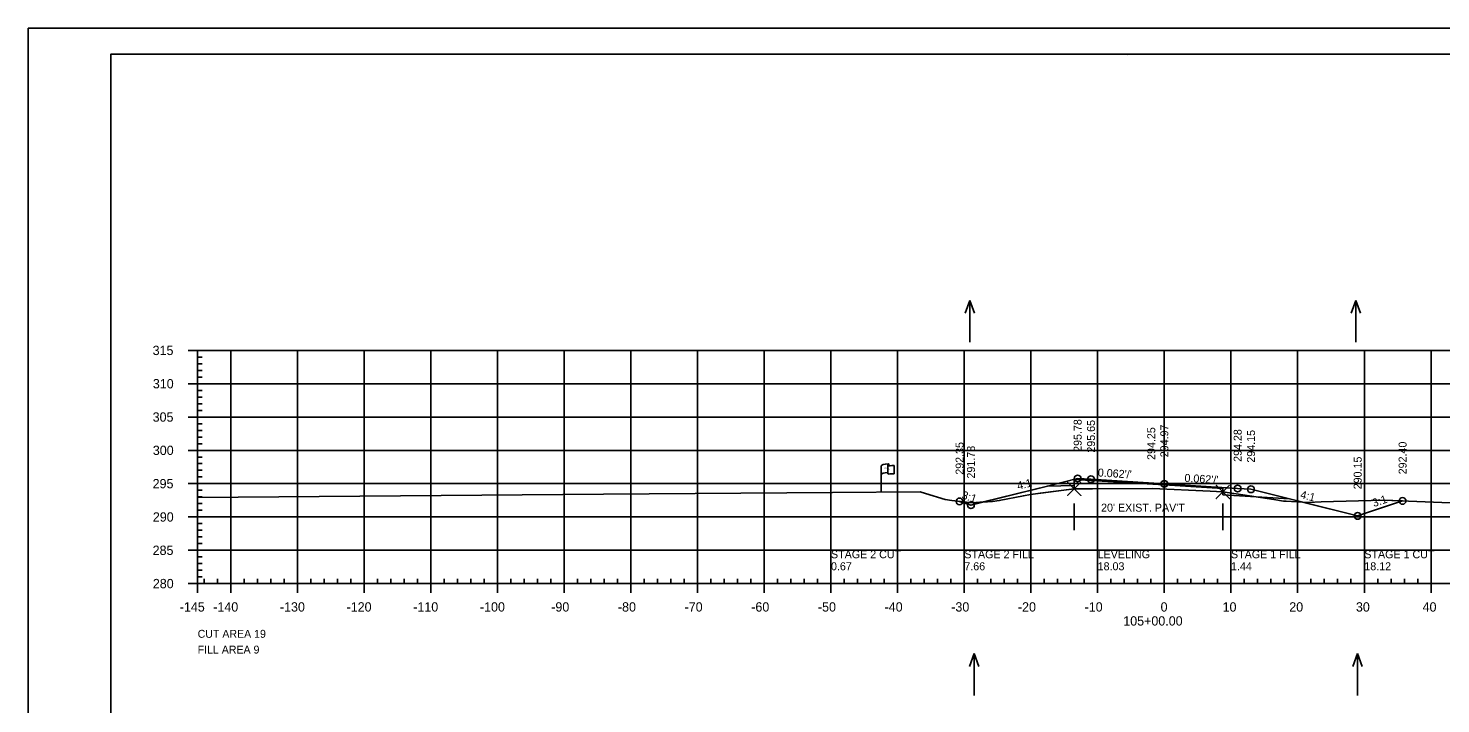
# Model space of a CAD drawing. Extents: x 1370843 to 1371177, y 380307 to 382654.
# Drawn here: x 1370843.3 to 1371055.2, y 380632.8 to 380734.1 of the extents above; entities that cross this region are included whole.
import ezdxf

# ---------------------------------------------------------------- set-up
doc = ezdxf.new("R2010")
doc.units = 0
for name, color, linetype in [('R_Alt Surface', 7, 'Continuous'), ('R_Axis', 7, 'Continuous'), ('R_Axis Annot', 7, 'Continuous'), ('R_Border', 7, 'Continuous'), ('R_Border Notes', 7, 'Continuous'), ('R_Exist Surface', 7, 'Continuous'), ('R_Exist Surface Annot', 7, 'Continuous'), ('R_Fin Surface', 7, 'Continuous'), ('R_Fin Surface Annot', 7, 'Continuous'), ('R_Grid', 7, 'Continuous'), ('R_No Plot', 7, 'Continuous'), ('R_ROW', 7, 'Continuous'), ('R_Water Annot', 7, 'Continuous'), ('R_Xsect Elev', 7, 'Continuous')]:
    doc.layers.add(name, color=color, linetype=linetype)

msp = doc.modelspace()

# ---------------------------------------------------------------- linework, layer by layer
at = {"layer": 'R_Alt Surface'}
msp.add_lwpolyline([(1370996.18, 380665.43), (1371000.21, 380665.51), (1371000.21, 380666.43), (1371013.71, 380665.59), (1371022.5, 380665.04), (1371022.5, 380664.12), (1371032.5, 380663.49)], dxfattribs=at)
at = {"layer": 'R_Axis'}
for p, q in [((1370867.31, 380685.79), (1370868.71, 380685.79)), ((1370868.71, 380650.79), (1370868.71, 380685.79)), ((1370868.71, 380684.79), (1370869.41, 380684.79)), ((1370868.71, 380683.79), (1370869.41, 380683.79)), ((1370868.71, 380682.79), (1370869.41, 380682.79)), ((1370868.71, 380681.79), (1370869.41, 380681.79)), ((1370867.31, 380680.79), (1370868.71, 380680.79)), ((1370868.71, 380679.79), (1370869.41, 380679.79)), ((1370868.71, 380678.79), (1370869.41, 380678.79)), ((1370868.71, 380677.79), (1370869.41, 380677.79)), ((1370868.71, 380676.79), (1370869.41, 380676.79)), ((1370867.31, 380675.79), (1370868.71, 380675.79)), ((1370868.71, 380674.79), (1370869.41, 380674.79)), ((1370868.71, 380673.79), (1370869.41, 380673.79)), ((1370868.71, 380672.79), (1370869.41, 380672.79)), ((1370867.31, 380670.79), (1370868.71, 380670.79)), ((1370868.71, 380671.79), (1370869.41, 380671.79)), ((1370868.71, 380669.79), (1370869.41, 380669.79)), ((1370868.71, 380668.79), (1370869.41, 380668.79)), ((1370868.71, 380667.79), (1370869.41, 380667.79)), ((1370868.71, 380666.79), (1370869.41, 380666.79)), ((1370867.31, 380665.79), (1370868.71, 380665.79)), ((1370868.71, 380664.79), (1370869.41, 380664.79)), ((1370868.71, 380663.79), (1370869.41, 380663.79)), ((1370868.71, 380662.79), (1370869.41, 380662.79)), ((1370868.71, 380661.79), (1370869.41, 380661.79)), ((1370867.31, 380660.79), (1370868.71, 380660.79)), ((1370868.71, 380659.79), (1370869.41, 380659.79)), ((1370868.71, 380658.79), (1370869.41, 380658.79)), ((1370868.71, 380657.79), (1370869.41, 380657.79)), ((1370867.31, 380655.79), (1370868.71, 380655.79)), ((1370868.71, 380656.79), (1370869.41, 380656.79)), ((1370868.71, 380654.79), (1370869.41, 380654.79)), ((1370868.71, 380653.79), (1370869.41, 380653.79)), ((1370868.71, 380652.79), (1370869.41, 380652.79)), ((1370868.71, 380651.79), (1370869.41, 380651.79)), ((1370868.71, 380650.79), (1370868.71, 380651.49)), ((1370869.71, 380650.79), (1370869.71, 380651.49)), ((1370871.71, 380650.79), (1370871.71, 380651.49)), ((1370875.71, 380650.79), (1370875.71, 380651.49)), ((1370877.71, 380650.79), (1370877.71, 380651.49)), ((1370879.71, 380650.79), (1370879.71, 380651.49)), ((1370881.71, 380650.79), (1370881.71, 380651.49)), ((1370885.71, 380650.79), (1370885.71, 380651.49)), ((1370887.71, 380650.79), (1370887.71, 380651.49)), ((1370889.71, 380650.79), (1370889.71, 380651.49)), ((1370891.71, 380650.79), (1370891.71, 380651.49)), ((1370895.71, 380650.79), (1370895.71, 380651.49)), ((1370897.71, 380650.79), (1370897.71, 380651.49)), ((1370899.71, 380650.79), (1370899.71, 380651.49)), ((1370901.71, 380650.79), (1370901.71, 380651.49)), ((1370905.71, 380650.79), (1370905.71, 380651.49)), ((1370907.71, 380650.79), (1370907.71, 380651.49)), ((1370909.71, 380650.79), (1370909.71, 380651.49)), ((1370911.71, 380650.79), (1370911.71, 380651.49)), ((1370915.71, 380650.79), (1370915.71, 380651.49)), ((1370917.71, 380650.79), (1370917.71, 380651.49)), ((1370919.71, 380650.79), (1370919.71, 380651.49)), ((1370921.71, 380650.79), (1370921.71, 380651.49)), ((1370925.71, 380650.79), (1370925.71, 380651.49)), ((1370927.71, 380650.79), (1370927.71, 380651.49)), ((1370929.71, 380650.79), (1370929.71, 380651.49)), ((1370931.71, 380650.79), (1370931.71, 380651.49)), ((1370935.71, 380650.79), (1370935.71, 380651.49)), ((1370937.71, 380650.79), (1370937.71, 380651.49)), ((1370939.71, 380650.79), (1370939.71, 380651.49)), ((1370941.71, 380650.79), (1370941.71, 380651.49)), ((1370945.71, 380650.79), (1370945.71, 380651.49)), ((1370947.71, 380650.79), (1370947.71, 380651.49)), ((1370949.71, 380650.79), (1370949.71, 380651.49)), ((1370951.71, 380650.79), (1370951.71, 380651.49)), ((1370955.71, 380650.79), (1370955.71, 380651.49)), ((1370957.71, 380650.79), (1370957.71, 380651.49)), ((1370959.71, 380650.79), (1370959.71, 380651.49)), ((1370961.71, 380650.79), (1370961.71, 380651.49)), ((1370965.71, 380650.79), (1370965.71, 380651.49)), ((1370967.71, 380650.79), (1370967.71, 380651.49)), ((1370969.71, 380650.79), (1370969.71, 380651.49)), ((1370971.71, 380650.79), (1370971.71, 380651.49)), ((1370975.71, 380650.79), (1370975.71, 380651.49)), ((1370977.71, 380650.79), (1370977.71, 380651.49)), ((1370979.71, 380650.79), (1370979.71, 380651.49)), ((1370981.71, 380650.79), (1370981.71, 380651.49)), ((1370985.71, 380650.79), (1370985.71, 380651.49)), ((1370987.71, 380650.79), (1370987.71, 380651.49)), ((1370989.71, 380650.79), (1370989.71, 380651.49)), ((1370991.71, 380650.79), (1370991.71, 380651.49)), ((1370995.71, 380650.79), (1370995.71, 380651.49)), ((1370997.71, 380650.79), (1370997.71, 380651.49)), ((1370999.71, 380650.79), (1370999.71, 380651.49)), ((1371001.71, 380650.79), (1371001.71, 380651.49)), ((1371005.71, 380650.79), (1371005.71, 380651.49)), ((1371007.71, 380650.79), (1371007.71, 380651.49)), ((1371009.71, 380650.79), (1371009.71, 380651.49)), ((1371011.71, 380650.79), (1371011.71, 380651.49)), ((1371015.71, 380650.79), (1371015.71, 380651.49)), ((1371017.71, 380650.79), (1371017.71, 380651.49)), ((1371019.71, 380650.79), (1371019.71, 380651.49)), ((1371021.71, 380650.79), (1371021.71, 380651.49)), ((1371025.71, 380650.79), (1371025.71, 380651.49)), ((1371027.71, 380650.79), (1371027.71, 380651.49)), ((1371029.71, 380650.79), (1371029.71, 380651.49)), ((1371031.71, 380650.79), (1371031.71, 380651.49)), ((1371035.71, 380650.79), (1371035.71, 380651.49)), ((1371037.71, 380650.79), (1371037.71, 380651.49)), ((1371039.71, 380650.79), (1371039.71, 380651.49)), ((1371041.71, 380650.79), (1371041.71, 380651.49)), ((1371045.71, 380650.79), (1371045.71, 380651.49)), ((1371047.71, 380650.79), (1371047.71, 380651.49)), ((1371049.71, 380650.79), (1371049.71, 380651.49)), ((1371051.71, 380650.79), (1371051.71, 380651.49)), ((1370867.31, 380650.79), (1370868.71, 380650.79)), ((1370868.71, 380650.79), (1371158.71, 380650.79)), ((1370868.71, 380649.39), (1370868.71, 380650.79)), ((1370873.71, 380649.39), (1370873.71, 380650.79)), ((1370883.71, 380649.39), (1370883.71, 380650.79)), ((1370893.71, 380649.39), (1370893.71, 380650.79)), ((1370903.71, 380649.39), (1370903.71, 380650.79)), ((1370913.71, 380649.39), (1370913.71, 380650.79)), ((1370923.71, 380649.39), (1370923.71, 380650.79)), ((1370933.71, 380649.39), (1370933.71, 380650.79)), ((1370943.71, 380649.39), (1370943.71, 380650.79)), ((1370953.71, 380649.39), (1370953.71, 380650.79)), ((1370963.71, 380649.39), (1370963.71, 380650.79)), ((1370973.71, 380649.39), (1370973.71, 380650.79)), ((1370983.71, 380649.39), (1370983.71, 380650.79)), ((1370993.71, 380649.39), (1370993.71, 380650.79)), ((1371003.71, 380649.39), (1371003.71, 380650.79)), ((1371013.71, 380649.39), (1371013.71, 380650.79)), ((1371023.71, 380649.39), (1371023.71, 380650.79)), ((1371033.71, 380649.39), (1371033.71, 380650.79)), ((1371043.71, 380649.39), (1371043.71, 380650.79)), ((1371053.71, 380649.39), (1371053.71, 380650.79))]:
    msp.add_line(p, q, dxfattribs=at)
at = {"layer": 'R_Border'}
for p, q in [((1370855.71, 380730.25), (1371171.89, 380730.25)), ((1370855.71, 380524.79), (1370855.71, 380730.25)), ((1371008.23, 380729.99), (1371008.23, 380729.99)), ((1371008.23, 380729.99), (1371008.23, 380729.99))]:
    msp.add_line(p, q, dxfattribs=at)
at = {"layer": 'R_Exist Surface'}
msp.add_line((1370929.61, 380664.2), (1370868.71, 380663.73), dxfattribs=at)
msp.add_lwpolyline([(1370929.61, 380664.2), (1370963.92, 380664.46), (1370977.09, 380664.55), (1370977.88, 380664.33), (1370980.86, 380663.39), (1370981.85, 380663.26), (1370984.9, 380662.93), (1370987.93, 380663.12), (1370988.95, 380663.24), (1370992.57, 380663.97), (1370993.65, 380664.17), (1370995.09, 380664.38), (1371000.21, 380665.02), (1371002.96, 380665.03), (1371011.96, 380665.04), (1371020.58, 380664.65), (1371022.5, 380664.54), (1371030.16, 380663.41), (1371031.57, 380663.17), (1371032.01, 380663.15), (1371035.28, 380662.96), (1371037.26, 380663.05), (1371046.56, 380663.29), (1371054.09, 380663.02), (1371074.07, 380662.22)], dxfattribs=at)
at = {"layer": 'R_Exist Surface Annot'}
for p, q in [((1371000.21, 380658.79), (1371000.21, 380662.79)), ((1371022.5, 380658.79), (1371022.5, 380662.79)), ((1371000.21, 380660.79), (1371022.5, 380660.79))]:
    msp.add_line(p, q, dxfattribs=at)
at = {"layer": 'R_Fin Surface'}
msp.add_lwpolyline([(1370983, 380663.13), (1370984.7, 380662.57), (1370984.71, 380662.56), (1370996.18, 380665.43), (1371000.71, 380666.56), (1371002.71, 380666.44), (1371013.71, 380665.75), (1371024.71, 380665.06), (1371026.71, 380664.94), (1371032.5, 380663.49), (1371042.71, 380660.94), (1371049.45, 380663.19)], dxfattribs=at)
at = {"layer": 'R_Grid'}
for p, q in [((1370868.71, 380685.79), (1371158.71, 380685.79)), ((1370868.71, 380650.79), (1370868.71, 380685.79)), ((1370873.71, 380650.79), (1370873.71, 380685.79)), ((1370883.71, 380650.79), (1370883.71, 380685.79)), ((1370893.71, 380650.79), (1370893.71, 380685.79)), ((1370903.71, 380650.79), (1370903.71, 380685.79)), ((1370913.71, 380650.79), (1370913.71, 380685.79)), ((1370923.71, 380650.79), (1370923.71, 380685.79)), ((1370933.71, 380650.79), (1370933.71, 380685.79)), ((1370943.71, 380650.79), (1370943.71, 380685.79)), ((1370953.71, 380650.79), (1370953.71, 380685.79)), ((1370963.71, 380650.79), (1370963.71, 380685.79)), ((1370973.71, 380650.79), (1370973.71, 380685.79)), ((1370983.71, 380650.79), (1370983.71, 380685.79)), ((1370993.71, 380650.79), (1370993.71, 380685.79)), ((1371003.71, 380650.79), (1371003.71, 380685.79)), ((1371013.71, 380650.79), (1371013.71, 380685.79)), ((1371023.71, 380650.79), (1371023.71, 380685.79)), ((1371033.71, 380650.79), (1371033.71, 380685.79)), ((1371043.71, 380650.79), (1371043.71, 380685.79)), ((1371053.71, 380650.79), (1371053.71, 380685.79)), ((1370868.71, 380680.79), (1371158.71, 380680.79)), ((1370868.71, 380675.79), (1371158.71, 380675.79)), ((1370868.71, 380670.79), (1371158.71, 380670.79)), ((1370868.71, 380665.79), (1371158.71, 380665.79)), ((1370868.71, 380660.79), (1371158.71, 380660.79)), ((1370868.71, 380655.79), (1371158.71, 380655.79)), ((1370868.71, 380650.79), (1371158.71, 380650.79))]:
    msp.add_line(p, q, dxfattribs=at)
at = {"layer": 'R_No Plot'}
for p, q in [((1370843.31, 380734.14), (1371176.64, 380734.14)), ((1371000.21, 380666.43), (1371000.21, 380665.02)), ((1371022.5, 380664.54), (1371022.5, 380665.04))]:
    msp.add_line(p, q, dxfattribs=at)
for points in [[(1370843.3, 380734.14), (1371176.64, 380734.14), (1371176.64, 380520.8), (1370843.3, 380520.8)], [(1371089.63, 380730.25), (1371089.63, 380720.37), (1371125.36, 380720.37), (1371125.36, 380717.45), (1371148.56, 380717.45), (1371148.56, 380693.11), (1371171.89, 380693.11), (1371171.89, 380524.79), (1370855.71, 380524.79), (1370855.71, 380730.25)], [(1370986.6, 380663.04), (1370987.93, 380663.12), (1370988.95, 380663.24), (1370992.57, 380663.97), (1370993.65, 380664.17), (1371000.21, 380665.02), (1371000.21, 380665.51), (1370996.18, 380665.43)], [(1371022.5, 380664.54), (1371022.5, 380664.12), (1371027.48, 380663.81)], [(1370983, 380663.13), (1370984.71, 380662.56), (1370986.6, 380663.04), (1370984.9, 380662.93)], [(1371027.48, 380663.81), (1371030.16, 380663.41), (1371031.57, 380663.17), (1371032.01, 380663.15), (1371034.42, 380663.01), (1371032.5, 380663.49)], [(1371034.42, 380663.01), (1371042.71, 380660.94), (1371049.45, 380663.19), (1371046.56, 380663.29), (1371037.26, 380663.05), (1371035.28, 380662.96)]]:
    msp.add_lwpolyline(points, close=True, dxfattribs=at)
for points in [[(1371000.21, 380665.02), (1370999.21, 380666.02), (1371000.21, 380665.02), (1370999.21, 380664.02), (1371000.21, 380665.02), (1371001.21, 380664.02), (1371000.21, 380665.02), (1371001.21, 380666.02)], [(1371022.5, 380665.04), (1371013.71, 380665.59), (1371000.21, 380666.43)], [(1371000.21, 380665.02), (1371002.96, 380665.03), (1371011.96, 380665.04), (1371020.58, 380664.65), (1371022.5, 380664.54)], [(1371022.5, 380664.54), (1371021.5, 380665.54), (1371022.5, 380664.54), (1371021.5, 380663.54), (1371022.5, 380664.54), (1371023.5, 380663.54), (1371022.5, 380664.54), (1371023.5, 380665.54)]]:
    msp.add_lwpolyline(points, dxfattribs=at)
for centre in [(1371000.71, 380666.56), (1371002.71, 380666.44), (1371013.71, 380665.75), (1371024.71, 380665.06), (1371026.71, 380664.94), (1370983, 380663.13), (1370984.71, 380662.56), (1371049.45, 380663.19), (1371042.71, 380660.94)]:
    msp.add_circle(centre, 0.5, dxfattribs=at)
at = {"layer": 'R_ROW'}
for p, q in [((1370971.24, 380664.51), (1370971.24, 380668.46)), ((1370972.23, 380668.56), (1370972.23, 380668.54)), ((1370972.23, 380668.54), (1370972.23, 380667.32)), ((1370972.4, 380668.71), (1370972.4, 380668.47)), ((1370973.17, 380668.52), (1370973.17, 380667.28))]:
    msp.add_line(p, q, dxfattribs=at)
for centre, radius, start, end in [((1370972.31, 380668.56), 0.078, 88.6458, 274.2828), ((1370972.32, 380668.71), 0.0783, 263.0712, 93.9564), ((1370972.31, 380667.32), 0.0783, 180, 273.9564)]:
    msp.add_arc(centre, radius, start, end, dxfattribs=at)
for centre, major_axis, ratio, start_param, end_param in [((1370972.82, 380668.5), (-1.58, -0.04), 0.19887, 5.030368, 6.283185), ((1370973.53, 380668.62), (-1.23, -0.13), 0.052933, 0.159456, 1.268315), ((1370972.81, 380667.19), (-1.58, -0.04), 0.19887, 5.083035, 6.194897), ((1370973.53, 380667.38), (-1.23, -0.13), 0.052933, 0.159456, 1.268315)]:
    msp.add_ellipse(centre, major_axis=major_axis, ratio=ratio, start_param=start_param, end_param=end_param, dxfattribs=at)
at = {"layer": 'R_Water Annot'}
for p, q in [((1370984.56, 380693.3), (1370983.86, 380691.37)), ((1370984.56, 380687.01), (1370984.56, 380693.3)), ((1370984.56, 380693.3), (1370985.26, 380691.37)), ((1371042.46, 380693.3), (1371041.76, 380691.37)), ((1371042.46, 380687.01), (1371042.46, 380693.3)), ((1371042.46, 380693.3), (1371043.16, 380691.37)), ((1370985.19, 380640.29), (1370984.49, 380638.36)), ((1370985.19, 380634), (1370985.19, 380640.29)), ((1370985.19, 380640.29), (1370985.89, 380638.36)), ((1371042.69, 380640.29), (1371041.99, 380638.36)), ((1371042.69, 380634), (1371042.69, 380640.29)), ((1371042.69, 380640.29), (1371043.39, 380638.36))]:
    msp.add_line(p, q, dxfattribs=at)

# ---------------------------------------------------------------- texts
at = {"layer": 'R_Axis Annot'}
for s, p in [('315', (1370861.96, 380685.09)), ('310', (1370861.99, 380680.09)), ('305', (1370861.96, 380675.09)), ('300', (1370861.99, 380670.09)), ('295', (1370861.96, 380665.09)), ('290', (1370861.99, 380660.09)), ('285', (1370861.96, 380655.09)), ('280', (1370861.99, 380650.09)), ('-145', (1370866.03, 380646.59)), ('-140', (1370871.05, 380646.59)), ('-130', (1370881.05, 380646.59)), ('-120', (1370891.05, 380646.59)), ('-110', (1370901.05, 380646.59)), ('-100', (1370911.05, 380646.59)), ('-90', (1370921.75, 380646.59)), ('-80', (1370931.75, 380646.59)), ('-70', (1370941.75, 380646.59)), ('-60', (1370951.75, 380646.59)), ('-50', (1370961.75, 380646.59)), ('-40', (1370971.75, 380646.59)), ('-30', (1370981.75, 380646.59)), ('-20', (1370991.75, 380646.59)), ('-10', (1371001.75, 380646.59)), ('0', (1371013.15, 380646.59)), ('10', (1371022.45, 380646.59)), ('20', (1371032.45, 380646.59)), ('30', (1371042.45, 380646.59)), ('40', (1371052.45, 380646.59)), ('105+00.00', (1371007.55, 380644.49))]:
    msp.add_text(s, height=1.4, dxfattribs=at).set_placement(p)
at = {"layer": 'R_Border Notes'}
for s, p in [('CUT AREA 19', (1370868.71, 380642.66)), ('FILL AREA 9', (1370868.71, 380640.29))]:
    msp.add_text(s, height=1.1875, dxfattribs=at).set_placement(p)
at = {"layer": 'R_Exist Surface Annot'}
msp.add_text("20' EXIST. PAV'T", height=1.2, dxfattribs=at).set_placement((1371004.22, 380661.59))
at = {"layer": 'R_Fin Surface Annot'}
for s, rotation, p in [('295.78', 90, (1371001.31, 380670.56)), ('295.65', 90, (1371003.31, 380670.44)), ('294.97', 90, (1371014.31, 380669.75)), ('294.28', 90, (1371025.31, 380669.06)), ('294.15', 90, (1371027.31, 380668.94)), ('292.35', 90, (1370983.6, 380667.13)), ('291.78', 90, (1370985.31, 380666.56)), ('292.40', 90, (1371050.05, 380667.19)), ('290.15', 90, (1371043.31, 380664.94)), ('4:1', 14.0362, (1370991.78, 380664.85)), ("0.062'/'", 356.4247, (1371003.7, 380666.88)), ("0.062'/'", 356.4247, (1371016.7, 380666.07)), ('3:1', 341.5651, (1370983.22, 380663.59)), ('4:1', 345.9638, (1371034.02, 380663.63)), ('3:1', 18.4349, (1371045.13, 380662.27))]:
    msp.add_text(s, height=1.2, rotation=rotation, dxfattribs=at).set_placement(p)
at = {"layer": 'R_No Plot'}
for s, p in [('STAGE 2 CUT', (1370963.71, 380654.59)), ('STAGE 2 FILL', (1370983.71, 380654.59)), ('LEVELING', (1371003.71, 380654.59)), ('STAGE 1 FILL', (1371023.71, 380654.59)), ('STAGE 1 CUT', (1371043.71, 380654.59)), ('0.67', (1370963.71, 380652.79)), ('7.66', (1370983.71, 380652.79)), ('18.03', (1371003.71, 380652.79)), ('1.44', (1371023.71, 380652.79)), ('18.12', (1371043.71, 380652.79))]:
    msp.add_text(s, height=1.2, dxfattribs=at).set_placement(p)
at = {"layer": 'R_ROW'}
for s, height, rotation, p in [('R ', 0.2, 9.9884, (1370971.76, 380667.96)), (' O', 0.2, 9.9884, (1370971.9, 380668.01)), ('DWB 11-9-07', 0.001, 90, (1370972.4, 380668.47)), ('W', 0.2, 351.1788, (1370972.23, 380667.84)), ('DWB 11-9-07', 0.001, 5.0717, (1370973.16, 380667.28)), ('DWB 11-9-07', 0.001, 90, (1370971.24, 380664.51))]:
    msp.add_text(s, height=height, rotation=rotation, dxfattribs=at).set_placement(p)
at = {"layer": 'R_Xsect Elev'}
msp.add_text('294.25', height=1.2, rotation=90, dxfattribs=at).set_placement((1371012.35, 380669.35))

doc.saveas('drawing.dxf')
